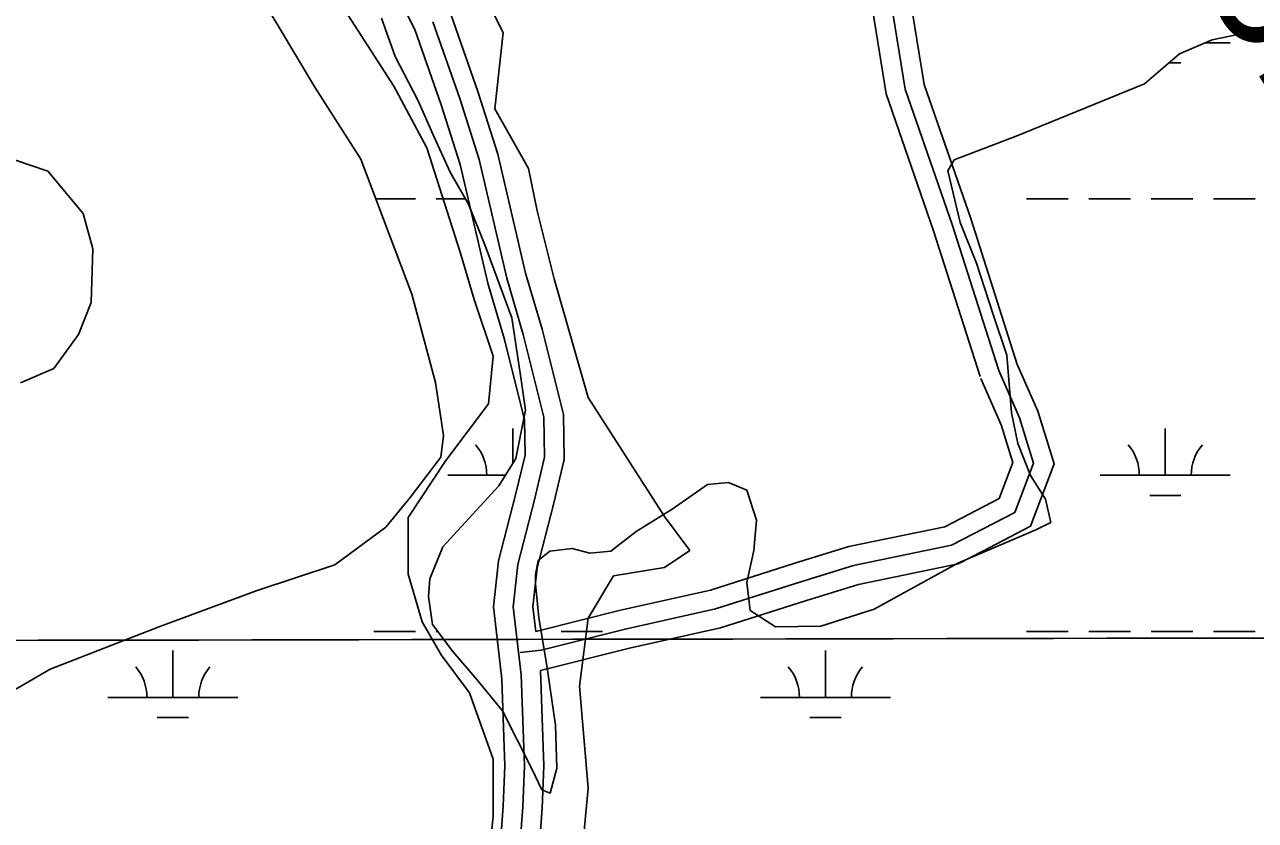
# Model space of a CAD drawing. Extents: x 3297772 to 3335630, y 634068 to 659439.
# Drawn here: x 3329113 to 3330060, y 648427 to 649039 of the extents above; entities that cross this region are included whole.
import ezdxf

# ---------------------------------------------------------------- set-up
doc = ezdxf.new("R2010")
doc.units = 0
for name, color, linetype in [('V-GRID-MAJR', 7, 'Continuous'), ('V-ROAD-CNTR', 7, 'Continuous'), ('V-SITE-VEGE', 7, 'Continuous'), ('V-SURV-IDEN', 7, 'Continuous'), ('V-WETL-SWMP', 7, 'Continuous')]:
    doc.layers.add(name, color=color, linetype=linetype)

msp = doc.modelspace()

# ---------------------------------------------------------------- linework, layer by layer
at = {"layer": 'V-GRID-MAJR'}
msp.add_spline([(3301875.511, 648538.54), (3307136.054, 648541.983), (3312396.597, 648546.191), (3317657.139, 648551.165), (3322917.681, 648556.903), (3328178.222, 648563.407), (3333438.761, 648570.676), (3333438.762, 648570.676)], degree=3, dxfattribs=at)
at = {"layer": 'V-ROAD-CNTR'}
for points in [[(3329873.8572148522, 649641.3916905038), (3329876.6292093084, 649613.9067454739), (3329858.434245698, 649579.1138150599), (3329815.350331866, 649538.101897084), (3329776.067410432, 649497.340978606), (3329727.524507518, 649438.4000964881), (3329716.811528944, 649389.4621943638), (3329728.880504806, 649328.837315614), (3329742.859476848, 649251.7914697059), (3329772.30341796, 649154.2846647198), (3329774.9394126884, 649084.0888051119), (3329790.279382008, 648988.9389954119), (3329826.480309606, 648884.773203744), (3329862.29323798, 648772.55542818)], [(3329739.2844839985, 649476.273020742), (3329713.6455352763, 649445.1430830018), (3329701.48855959, 649389.608194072), (3329714.144534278, 649326.0343212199), (3329728.252506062, 649248.2734767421), (3329757.386447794, 649151.7946697), (3329759.984442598, 649082.607808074), (3329775.6794112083, 648985.25500278), (3329812.2483380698, 648880.0302132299), (3329848.0032665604, 648767.9954373)], [(3329766.2474300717, 649461.822049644), (3329741.40347976, 649431.657109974), (3329732.134498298, 649389.316194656), (3329743.6164753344, 649331.6403100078), (3329757.4664476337, 649255.3094626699), (3329787.2203881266, 649156.77465974), (3329789.894382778, 649085.56980215), (3329804.879352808, 648992.622988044), (3329840.7122811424, 648889.516194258), (3329876.5832094, 648777.11541906)], [(3329344.5982733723, 649262.3354486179), (3329346.648269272, 649250.9344714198), (3329356.440249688, 649213.9725453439), (3329378.8672048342, 649169.388634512), (3329408.0261465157, 649112.117749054), (3329440.806080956, 649046.6158800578), (3329461.976038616, 648986.511000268), (3329477.1020083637, 648938.8730955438), (3329498.3739658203, 648847.4162784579), (3329511.0669404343, 648804.353364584), (3329527.44890767, 648738.66549596), (3329528.07390642, 648704.196564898), (3329519.7859229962, 648669.618634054), (3329507.1919481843, 648620.803731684), (3329503.9289547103, 648590.886791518), (3329506.1469502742, 648571.8608295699)], [(3329316.3753298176, 649249.7774737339), (3329317.336327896, 649244.428484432), (3329328.2383060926, 649203.276566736), (3329352.0992583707, 649155.8426616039), (3329381.24420008, 649098.5997760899), (3329413.136136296, 649034.8739035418), (3329433.52409552, 648976.987019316), (3329448.150066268, 648930.923111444), (3329469.3520238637, 648839.7702937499), (3329482.1109983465, 648796.479380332), (3329497.514967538, 648734.7135038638), (3329498.009966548, 648707.472558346), (3329490.6719812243, 648676.862619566), (3329477.60400736, 648626.2057208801), (3329473.7390150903, 648590.7747917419), (3329474.2360140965, 648586.5078002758)], [(3329426.9711086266, 649040.7448918), (3329447.7500670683, 648981.7490097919), (3329462.6260373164, 648934.898103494), (3329483.862994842, 648843.593286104), (3329496.58896939, 648800.416372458), (3329512.481937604, 648736.6894999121), (3329513.0419364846, 648705.8345616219), (3329505.2289521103, 648673.2406268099), (3329492.3979777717, 648623.5047262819), (3329488.8339849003, 648590.8307916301), (3329494.915972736, 648538.659895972), (3329497.4379676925, 648468.6860359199), (3329496.215970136, 648436.924099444), (3329493.2719760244, 648395.868181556)], [(3329876.02321052, 648778.5954161), (3329892.407177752, 648741.349490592), (3329904.8231529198, 648700.9035714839), (3329886.601189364, 648652.8556675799), (3329849.9772626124, 648633.78570572)], [(3329862.29323798, 648772.55542818), (3329878.3242059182, 648736.11050107), (3329888.975184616, 648701.4155704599), (3329874.60321336, 648663.5196462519), (3329826.039310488, 648638.232696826), (3329750.682461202, 648622.589728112), (3329709.9635426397, 648609.9947533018), (3329644.482673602, 648589.2797947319), (3329574.93881269, 648573.7918257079), (3329510.320941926, 648557.443858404), (3329494.1219743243, 648555.648861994)], [(3329848.56326544, 648766.51544026), (3329864.241234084, 648730.8715115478), (3329873.1272163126, 648701.9275694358), (3329862.6052373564, 648674.1836249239), (3329833.706295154, 648659.13565502)], [(3329833.706295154, 648659.13565502), (3329820.955320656, 648652.496668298), (3329746.9334687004, 648637.1316990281), (3329705.485551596, 648624.31072467), (3329640.582681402, 648603.7787657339), (3329571.467819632, 648588.3867965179), (3329506.1469502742, 648571.8608295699)], [(3329849.9772626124, 648633.78570572), (3329831.12330032, 648623.968725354), (3329754.431453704, 648608.047757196), (3329714.441533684, 648595.6787819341), (3329648.3826658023, 648574.78082373), (3329578.409805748, 648559.196854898), (3329509.8119429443, 648541.842889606)], [(3329474.2360140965, 648586.5078002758), (3329479.947002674, 648537.519898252), (3329480.0410024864, 648534.92590344)], [(3329509.8119429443, 648541.842889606), (3329512.447937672, 648468.6680359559), (3329511.194940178, 648436.0991010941), (3329508.1659462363, 648393.8471855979), (3329498.629965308, 648346.3672805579), (3329496.91896873, 648282.054409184), (3329497.53896749, 648255.9314614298), (3329500.047962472, 648233.653505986), (3329508.8529448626, 648181.5696101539), (3329508.1969461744, 648135.97170135), (3329497.194968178, 648110.3177526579), (3329470.89902077, 648072.398828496), (3329446.051070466, 648058.4958563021), (3329405.47415162, 648031.982909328), (3329391.2981799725, 648023.2559267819), (3329370.5642214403, 648000.488972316), (3329357.271248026, 647960.6710519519), (3329344.231274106, 647911.746149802), (3329340.2382820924, 647865.7292418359), (3329336.532289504, 647799.636374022), (3329318.7673250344, 647760.2964527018)], [(3329480.0410024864, 648534.92590344), (3329482.427997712, 648468.7040358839), (3329481.2370000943, 648437.7490977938), (3329478.3780058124, 648397.8891775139), (3329468.7100251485, 648349.7452738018), (3329466.9090287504, 648282.098409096), (3329467.57902741, 648253.8914655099), (3329470.330021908, 648229.4715143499), (3329478.8170049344, 648179.2656147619), (3329478.2850059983, 648142.3396886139), (3329470.817020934, 648124.9257234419), (3329450.19906217, 648095.192782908), (3329430.503101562, 648084.173804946), (3329389.402183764, 648057.318858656), (3329371.966218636, 648046.583880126), (3329344.116274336, 648016.0009412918), (3329328.5213055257, 647969.293034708), (3329314.5693334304, 647916.9461394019), (3329310.310341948, 647867.8652375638), (3329306.892348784, 647806.89235951), (3329291.4253797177, 647772.64242801)]]:
    msp.add_lwpolyline(points, dxfattribs=at)
at = {"layer": 'V-SITE-VEGE'}
for p, q in [((3329481.17, 649032.502), (3329455.068, 649084.735)), ((3329474.643, 648973.7430000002), (3329481.17, 649032.502)), ((3329500.747, 648928.042), (3329474.643, 648973.7430000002)), ((3329507.272, 648895.399), (3329500.747, 648928.042)), ((3329520.324, 648843.167), (3329507.272, 648895.399)), ((3329546.423, 648751.765), (3329520.324, 648843.167)), ((3329605.154, 648660.36), (3329546.423, 648751.765)), ((3329624.731, 648634.2440000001), (3329605.154, 648660.36)), ((3329605.154, 648621.186), (3329624.731, 648634.2440000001)), ((3329566, 648614.657), (3329605.154, 648621.186)), ((3329546.423, 648582.014), (3329566, 648614.657)), ((3329539.898, 648529.784), (3329546.423, 648582.014)), ((3329546.423, 648451.4380000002), (3329539.898, 648529.784)), ((3329539.898, 648379.62), (3329546.423, 648451.4380000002))]:
    msp.add_line(p, q, dxfattribs=at)
msp.add_lwpolyline([(3329356.967, 649053.206), (3329397.034, 648991.254), (3329422.534, 648943.873), (3329448.029, 648863.698), (3329458.957, 648827.256), (3329473.5270000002, 648783.5210000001), (3329469.886, 648747.079), (3329437.1010000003, 648703.348), (3329407.9620000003, 648659.615), (3329407.9620000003, 648615.882), (3329418.89, 648579.4400000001), (3329433.46, 648553.928), (3329455.3140000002, 648524.772), (3329473.5270000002, 648473.753), (3329473.5270000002, 648455.532), (3329473.5270000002, 648430.02), (3329466.244, 648357.133)], dxfattribs=at)
at = {"layer": 'V-WETL-SWMP'}
for p, q in [((3329336.2879529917, 648990.500913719), (3329279.9049916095, 649085.2449846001)), ((3329387.6629039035, 649043.4359881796), (3329398.0912654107, 649014.1316517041)), ((3330026.329859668, 649027.0037424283), (3330059.815702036, 649033.7644531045)), ((3330001.2089665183, 649016.0479385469), (3330026.329859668, 649027.0037424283)), ((3330021.021250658, 649024.6885349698), (3330040.41703835, 649024.6885349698)), ((3329398.0912654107, 649014.1316517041), (3329415.8364232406, 648980.1109413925)), ((3329974.5049227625, 648993.0638582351), (3330001.2089665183, 649016.0479385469)), ((3329993.319542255, 649009.2575377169), (3330002.41704335, 649009.2575377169)), ((3329371.7930617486, 648935.0131133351), (3329336.2879529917, 648990.500913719)), ((3329875.5960430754, 648952.9010790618), (3329974.5049227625, 648993.0638582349)), ((3329415.8364232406, 648980.1109413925), (3329427.314580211, 648953.9432295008)), ((3329427.314580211, 648953.9432295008), (3329440.357482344, 648925.1580498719)), ((3329827.9738478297, 648934.6477207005), (3329875.5960430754, 648952.9010790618)), ((3329410.9041287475, 648831.3972363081), (3329371.7930617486, 648935.0131133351)), ((3329823.255849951, 648926.2837245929), (3329827.9738478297, 648934.6477207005)), ((3329440.357482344, 648925.1580498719), (3329454.4523835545, 648900.5568685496)), ((3329832.6261115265, 648886.5192047), (3329823.255849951, 648926.2837245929)), ((3329383.2662326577, 648904.6175563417), (3329413.6650947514, 648904.6175563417)), ((3329429.6650939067, 648904.6175563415), (3329452.1258695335, 648904.6175563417)), ((3329454.452383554, 648900.5568685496), (3329466.9705924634, 648869.1582519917)), ((3329883.5730699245, 648904.6175563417), (3329915.5730682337, 648904.6175563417)), ((3329931.573067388, 648904.6175563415), (3329963.5730656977, 648904.6175563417)), ((3329979.573064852, 648904.6175563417), (3330011.573063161, 648904.6175563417)), ((3330027.573062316, 648904.6175563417), (3330059.573060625, 648904.6175563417)), ((3329845.143116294, 648855.1192134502), (3329832.6261115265, 648886.5192047)), ((3329466.970592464, 648869.1582519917), (3329487.828550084, 648813.1631742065)), ((3329858.174224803, 648814.8274126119), (3329845.143116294, 648855.1192134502)), ((3329429.133140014, 648763.3752569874), (3329410.9041287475, 648831.3972363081)), ((3329868.6002806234, 648784.4765150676), (3329858.174224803, 648814.8274126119)), ((3329487.828550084, 648813.1631742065), (3329495.0965585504, 648765.554189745)), ((3329872.210237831, 648740.0094365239), (3329868.6002806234, 648784.4765150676)), ((3329435.3631472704, 648722.5672703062), (3329429.133140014, 648763.3752569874)), ((3329495.0965585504, 648765.554189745), (3329498.2075627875, 648742.0121975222)), ((3329498.207562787, 648742.0121975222), (3329490.8416218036, 648704.8813058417)), ((3329876.8902929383, 648716.4655376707), (3329872.210237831, 648740.0094365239)), ((3329433.2510489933, 648705.8310899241), (3329435.3631472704, 648722.5672703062)), ((3329488.5091302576, 648701.1591531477), (3329488.5091250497, 648728.013587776)), ((3329990.4171055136, 648692.0135941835), (3329990.4170985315, 648728.013587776)), ((3329886.8001435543, 648691.8692634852), (3329876.8902929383, 648716.4655376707)), ((3329409.6759043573, 648674.9968244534), (3329433.2510489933, 648705.8310899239)), ((3329490.8416218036, 648704.8813058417), (3329477.7397803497, 648683.9735968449)), ((3329438.5091346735, 648692.0135941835), (3329482.7780545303, 648692.0135941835)), ((3329898.2870438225, 648673.5470804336), (3329886.8001435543, 648691.8692634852)), ((3329940.4171081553, 648692.0135941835), (3330040.417102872, 648692.0135941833)), ((3329477.7397803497, 648683.9735968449), (3329434.792794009, 648636.9466219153)), ((3329611.1046676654, 648666.033390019), (3329638.326763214, 648684.8335653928)), ((3329638.326763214, 648684.833565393), (3329654.5437612, 648686.383561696)), ((3329654.5437612, 648686.383561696), (3329668.6607608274, 648680.6135610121)), ((3329390.818757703, 648652.0025552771), (3329409.6759043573, 648674.9968244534)), ((3329668.6607608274, 648680.6135610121), (3329675.9567645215, 648657.5895677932)), ((3329902.4509957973, 648655.7569922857), (3329898.2870438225, 648673.5470804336)), ((3329978.4171091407, 648676.5825969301), (3330002.417107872, 648676.5825969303)), ((3329583.360622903, 648648.8043078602), (3329611.1046676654, 648666.033390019)), ((3329675.9567645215, 648657.5895677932), (3329673.837718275, 648634.0524829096)), ((3329890.9357943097, 648650.0166224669), (3329902.4509957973, 648655.7569922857)), ((3329351.5537674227, 648623.278573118), (3329390.818757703, 648652.0025552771)), ((3329563.9907299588, 648633.6575043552), (3329583.360622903, 648648.8043078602)), ((3329830.7518566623, 648624.4557369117), (3329890.9357943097, 648650.0166224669)), ((3329434.792794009, 648636.9466219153), (3329424.825748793, 648612.3725389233)), ((3329516.9127859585, 648633.7126071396), (3329534.1767837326, 648635.7846030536)), ((3329534.1767837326, 648635.7846030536), (3329547.7727319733, 648632.1075080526)), ((3329505.90679067, 648615.417615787), (3329508.011788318, 648626.3996114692)), ((3329508.011788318, 648626.3996114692), (3329516.9127859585, 648633.7126071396)), ((3329547.7727319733, 648632.1075080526), (3329563.9907299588, 648633.6575043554)), ((3329673.837718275, 648634.0524829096), (3329668.5777235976, 648609.4744926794)), ((3329291.8987265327, 648603.4704980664), (3329351.5537674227, 648623.278573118)), ((3329766.37087035, 648588.9607620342), (3329830.7518566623, 648624.455736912)), ((3329424.825748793, 648612.3725389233), (3329423.763649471, 648598.7733566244)), ((3329505.898689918, 648608.617430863), (3329505.90679067, 648615.417615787)), ((3329508.4841026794, 648582.4601884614), (3329505.898689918, 648608.617430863)), ((3329668.5777235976, 648609.4744926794), (3329671.1687785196, 648588.0245934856)), ((3329217.0656887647, 648575.8334287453), (3329291.8987265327, 648603.4704980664)), ((3329423.7636494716, 648598.7733566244), (3329426.876704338, 648577.3234573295)), ((3329671.1687785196, 648588.0245934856), (3329690.5077278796, 648575.4485005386)), ((3329725.5558261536, 648575.9306809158), (3329766.37087035, 648588.9607620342)), ((3329514.719109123, 648545.8372002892), (3329508.4841026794, 648582.4601884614)), ((3329132.8117040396, 648542.9774567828), (3329217.0656887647, 648575.8334287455)), ((3329381.6651609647, 648571.942615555), (3329413.6651592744, 648571.942615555)), ((3329426.876704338, 648577.3234573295), (3329442.5447067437, 648556.3824617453)), ((3329429.6651584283, 648571.9426155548), (3329430.9026371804, 648571.9426155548)), ((3329525.6651533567, 648571.942615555), (3329557.665151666, 648571.942615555)), ((3329690.5077278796, 648575.4485005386), (3329725.5558261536, 648575.9306809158)), ((3329883.573134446, 648571.942615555), (3329915.5731327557, 648571.942615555)), ((3329931.5731319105, 648571.9426155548), (3329963.5731302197, 648571.942615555)), ((3329979.5731293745, 648571.942615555), (3330011.5731276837, 648571.942615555)), ((3330027.573126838, 648571.942615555), (3330059.5731251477, 648571.942615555)), ((3329227.0731789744, 648521.2006245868), (3329227.073171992, 648557.200618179)), ((3329442.5447067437, 648556.3824617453), (3329460.82765794, 648534.9143721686)), ((3329728.9811524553, 648521.2006245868), (3329728.9811454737, 648557.200618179)), ((3329079.9435114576, 648512.1761033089), (3329132.8117040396, 648542.9774567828)), ((3329521.4649642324, 648499.7979343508), (3329514.719109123, 648545.8372002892)), ((3329460.82765794, 648534.9143721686), (3329480.677609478, 648510.8292832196)), ((3329177.0731816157, 648521.2006245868), (3329277.0731763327, 648521.2006245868)), ((3329678.981155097, 648521.2006245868), (3329778.981149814, 648521.2006245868)), ((3329215.073182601, 648505.7696273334), (3329239.0731813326, 648505.7696273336)), ((3329480.677609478, 648510.8292832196), (3329503.1187178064, 648466.3414820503)), ((3329716.9811560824, 648505.7696273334), (3329740.9811548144, 648505.7696273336)), ((3329522.473276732, 648466.843507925), (3329521.4649642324, 648499.7979343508)), ((3329503.1187178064, 648466.3414820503), (3329510.9460260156, 648450.1170477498)), ((3329517.220230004, 648447.4954221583), (3329522.473276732, 648466.843507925)), ((3329510.9460260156, 648450.1170477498), (3329517.220230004, 648447.4954221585))]:
    msp.add_line(p, q, dxfattribs=at)
msp.add_lwpolyline([(3329092.305, 648938.9990000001), (3329130.998, 648925.877), (3329158.16, 648893.414), (3329165.452, 648866.205), (3329164.357, 648824.883), (3329154.39, 648800.31), (3329135.529, 648774.178), (3329109.8850000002, 648763.223)], dxfattribs=at)
for centre, radius, start, end in [((3329433.2661987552, 648692.4883972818), 35.24628790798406, 359.2281800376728, 40.77183837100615), ((3329935.1741722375, 648692.4883972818), 35.24628790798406, 359.2281800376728, 40.77183837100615), ((3330045.660038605, 648692.4883972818), 35.246287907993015, 139.2281768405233, 180.77183517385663), ((3329171.830245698, 648521.6754276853), 35.24628790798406, 359.2281800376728, 40.77183837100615), ((3329282.316112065, 648521.6754276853), 35.246287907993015, 139.2281768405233, 180.77183517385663), ((3329673.73821918, 648521.6754276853), 35.24628790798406, 359.2281800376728, 40.77183837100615), ((3329784.2240855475, 648521.6754276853), 35.246287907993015, 139.2281768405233, 180.77183517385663)]:
    msp.add_arc(centre, radius, start, end, dxfattribs=at)

# ---------------------------------------------------------------- texts
at = {"layer": 'V-SURV-IDEN'}
msp.add_text('1191+35.8', height=100.00000000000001, rotation=301.8945782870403, dxfattribs=at).set_placement((3329779.1034762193, 649454.2770854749))

doc.saveas('drawing.dxf')
